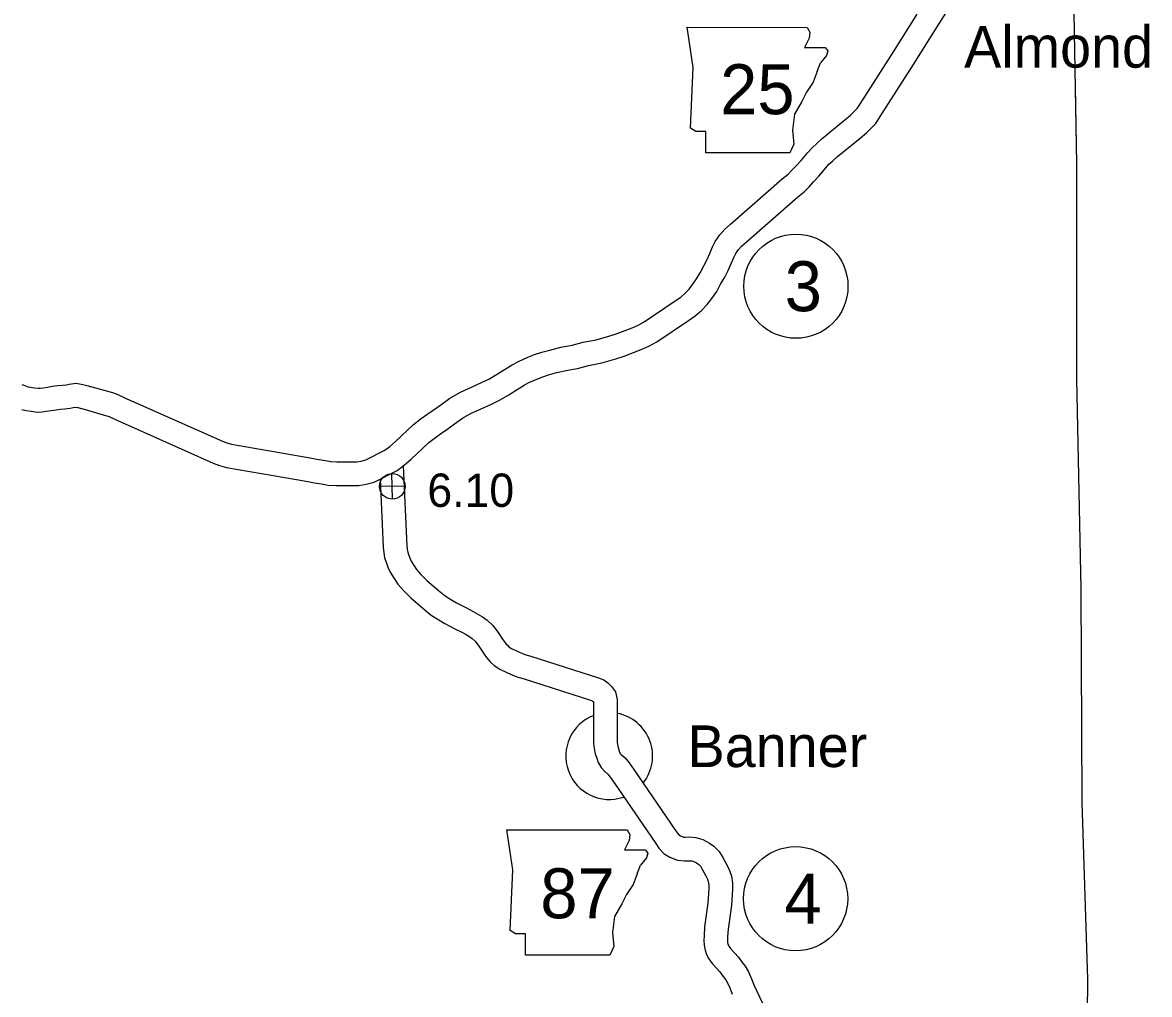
# Model space of a CAD drawing. Extents: x -939622 to -934222, y 1383701 to 1385301.
# Drawn here: x -936406.94 to -936364.1, y 1384748.42 to 1384785.37 of the extents above; entities that cross this region are included whole.
import ezdxf

# ---------------------------------------------------------------- set-up
doc = ezdxf.new("R2010")
doc.units = 0
for name, color, linetype in [('Level 10', 7, 'Continuous'), ('Level 2', 7, 'Continuous'), ('Level 21', 7, 'Continuous'), ('Level 24', 7, 'Continuous'), ('Level 25', 7, 'Continuous'), ('Level 26', 7, 'Continuous'), ('Level 27', 7, 'Continuous')]:
    doc.layers.add(name, color=color, linetype=linetype)

msp = doc.modelspace()

# ---------------------------------------------------------------- linework, layer by layer
at = {"layer": 'Level 10'}
for points in [[(-936404.689, 1384770.692), (-936403.781, 1384770.433), (-936403.647, 1384770.391), (-936403.357, 1384770.25), (-936402.926, 1384770.061), (-936399.687, 1384768.618), (-936399.449, 1384768.525), (-936399.179, 1384768.455), (-936396.523, 1384767.991), (-936396.097, 1384767.921), (-936395.835, 1384767.869), (-936395.572, 1384767.826), (-936395.322, 1384767.783), (-936395.02, 1384767.762), (-936394.153, 1384767.772), (-936393.881, 1384767.812), (-936393.571, 1384767.893), (-936392.696, 1384768.34), (-936392.412, 1384768.547), (-936392.159, 1384768.769), (-936391.491, 1384769.397), (-936391.243, 1384769.59), (-936391.05, 1384769.729), (-936390.806, 1384769.893), (-936390.515, 1384770.107), (-936390.211, 1384770.322), (-936389.881, 1384770.514), (-936389.51, 1384770.684), (-936389.106, 1384770.861), (-936388.782, 1384771.021), (-936388.456, 1384771.213), (-936388.135, 1384771.413), (-936387.867, 1384771.582), (-936387.691, 1384771.679), (-936387.39, 1384771.812), (-936387.166, 1384771.898), (-936386.945, 1384771.976), (-936386.677, 1384772.043), (-936386.283, 1384772.139), (-936385.846, 1384772.219), (-936385.427, 1384772.331), (-936384.921, 1384772.427), (-936384.386, 1384772.582), (-936384.073, 1384772.687), (-936383.709, 1384772.822), (-936383.36, 1384772.958), (-936383.104, 1384773.072), (-936382.832, 1384773.223), (-936381.624, 1384774.041), (-936381.372, 1384774.216), (-936381.127, 1384774.423), (-936380.917, 1384774.647), (-936380.735, 1384774.879), (-936380.547, 1384775.142), (-936380.4, 1384775.416), (-936380.245, 1384775.681), (-936380.109, 1384775.943), (-936379.985, 1384776.233), (-936379.889, 1384776.461), (-936379.825, 1384776.586), (-936379.722, 1384776.743), (-936379.61, 1384776.865), (-936379.434, 1384777.021), (-936377.478, 1384778.732), (-936377.23, 1384778.931), (-936377.04, 1384779.123), (-936376.865, 1384779.31), (-936376.671, 1384779.521), (-936376.52, 1384779.699), (-936376.403, 1384779.839), (-936376.284, 1384779.975), (-936376.134, 1384780.111), (-936375.96, 1384780.267), (-936375.097, 1384780.971), (-936374.861, 1384781.173), (-936374.681, 1384781.349), (-936374.507, 1384781.532), (-936374.331, 1384781.788), (-936373.068, 1384783.774), (-936372.168, 1384785.2), (-936371.426, 1384786.39)], [(-936404.442, 1384771.558), (-936403.524, 1384771.296), (-936403.314, 1384771.231), (-936402.979, 1384771.067), (-936402.562, 1384770.884), (-936399.339, 1384769.448), (-936399.171, 1384769.383), (-936398.989, 1384769.336), (-936396.372, 1384768.879), (-936395.937, 1384768.806), (-936395.676, 1384768.755), (-936395.422, 1384768.714), (-936395.213, 1384768.677), (-936394.994, 1384768.662), (-936394.224, 1384768.671), (-936394.061, 1384768.695), (-936393.894, 1384768.739), (-936393.169, 1384769.109), (-936392.975, 1384769.25), (-936392.764, 1384769.435), (-936392.077, 1384770.082), (-936391.783, 1384770.31), (-936391.564, 1384770.469), (-936391.324, 1384770.629), (-936391.043, 1384770.836), (-936390.698, 1384771.08), (-936390.295, 1384771.314), (-936389.877, 1384771.505), (-936389.486, 1384771.677), (-936389.211, 1384771.813), (-936388.922, 1384771.983), (-936388.612, 1384772.176), (-936388.324, 1384772.357), (-936388.091, 1384772.486), (-936387.734, 1384772.644), (-936387.477, 1384772.743), (-936387.204, 1384772.838), (-936386.894, 1384772.917), (-936386.471, 1384773.019), (-936386.043, 1384773.097), (-936385.628, 1384773.209), (-936385.131, 1384773.303), (-936384.654, 1384773.441), (-936384.372, 1384773.536), (-936384.029, 1384773.664), (-936383.706, 1384773.789), (-936383.506, 1384773.878), (-936383.304, 1384773.99), (-936382.133, 1384774.783), (-936381.92, 1384774.931), (-936381.747, 1384775.077), (-936381.601, 1384775.233), (-936381.456, 1384775.418), (-936381.313, 1384775.619), (-936381.185, 1384775.856), (-936381.034, 1384776.115), (-936380.923, 1384776.328), (-936380.814, 1384776.584), (-936380.705, 1384776.842), (-936380.603, 1384777.04), (-936380.434, 1384777.297), (-936380.242, 1384777.507), (-936380.03, 1384777.696), (-936378.056, 1384779.423), (-936377.833, 1384779.601), (-936377.689, 1384779.747), (-936377.525, 1384779.923), (-936377.345, 1384780.117), (-936377.21, 1384780.277), (-936377.088, 1384780.424), (-936376.926, 1384780.608), (-936376.736, 1384780.78), (-936376.546, 1384780.951), (-936375.674, 1384781.662), (-936375.468, 1384781.838), (-936375.321, 1384781.982), (-936375.208, 1384782.1), (-936375.082, 1384782.284), (-936373.829, 1384784.256), (-936372.931, 1384785.679)], [(-936406.962, 1384771.61), (-936406.853, 1384771.563), (-936406.733, 1384771.523), (-936406.635, 1384771.502), (-936406.482, 1384771.478), (-936406.349, 1384771.462), (-936406.27, 1384771.465), (-936406.156, 1384771.479), (-936405.987, 1384771.501), (-936405.799, 1384771.537), (-936405.6, 1384771.563), (-936405.414, 1384771.582), (-936405.266, 1384771.597), (-936405.159, 1384771.618), (-936404.898, 1384771.653), (-936404.646, 1384771.611), (-936404.438, 1384771.557), (-936404.363, 1384771.532)], [(-936406.969, 1384770.652), (-936406.797, 1384770.617), (-936406.607, 1384770.586), (-936406.386, 1384770.56), (-936406.196, 1384770.567), (-936406.041, 1384770.586), (-936405.845, 1384770.612), (-936405.656, 1384770.648), (-936405.497, 1384770.669), (-936405.324, 1384770.686), (-936405.131, 1384770.706), (-936405.011, 1384770.73), (-936404.913, 1384770.743), (-936404.834, 1384770.73), (-936404.694, 1384770.693), (-936404.648, 1384770.678)], [(-936392.472, 1384768.51), (-936392.326, 1384765.478), (-936392.316, 1384765.329), (-936392.297, 1384765.231), (-936392.271, 1384765.144), (-936392.219, 1384765.012), (-936392.161, 1384764.888), (-936392.057, 1384764.715), (-936391.957, 1384764.57), (-936391.786, 1384764.376), (-936391.565, 1384764.157), (-936391.06, 1384763.718), (-936390.877, 1384763.576), (-936390.694, 1384763.456), (-936390.441, 1384763.303), (-936390.091, 1384763.123), (-936389.814, 1384762.981), (-936389.634, 1384762.881), (-936389.453, 1384762.776), (-936389.27, 1384762.647), (-936389.056, 1384762.446), (-936388.858, 1384762.18), (-936388.687, 1384761.924), (-936388.62, 1384761.823), (-936388.549, 1384761.739), (-936388.508, 1384761.692), (-936388.446, 1384761.634), (-936388.356, 1384761.574), (-936388.134, 1384761.472), (-936387.841, 1384761.348), (-936387.61, 1384761.281), (-936385.04, 1384760.456), (-936384.847, 1384760.379), (-936384.695, 1384760.27), (-936384.544, 1384760.13), (-936384.397, 1384759.919), (-936384.335, 1384759.636), (-936384.329, 1384759.398), (-936384.333, 1384758.012), (-936384.322, 1384757.916), (-936384.299, 1384757.808), (-936384.254, 1384757.672), (-936384.233, 1384757.604), (-936384.227, 1384757.595), (-936384.18, 1384757.547), (-936384.031, 1384757.408), (-936383.88, 1384757.223), (-936383.701, 1384756.973), (-936382.118, 1384754.658), (-936382.045, 1384754.549), (-936381.984, 1384754.485), (-936381.924, 1384754.451), (-936381.812, 1384754.404), (-936381.746, 1384754.396), (-936381.584, 1384754.405), (-936381.347, 1384754.389), (-936381.074, 1384754.315), (-936380.829, 1384754.176), (-936380.658, 1384754.051), (-936380.453, 1384753.859), (-936380.323, 1384753.629), (-936380.239, 1384753.484), (-936380.163, 1384753.341), (-936380.059, 1384753.132), (-936379.993, 1384752.912), (-936379.956, 1384752.667), (-936379.95, 1384752.43), (-936379.99, 1384751.803), (-936380.116, 1384750.896), (-936380.134, 1384750.606), (-936380.138, 1384750.474), (-936380.135, 1384750.396), (-936380.123, 1384750.337), (-936380.108, 1384750.292), (-936380.092, 1384750.26), (-936380.026, 1384750.172), (-936379.724, 1384749.838), (-936379.587, 1384749.636), (-936379.47, 1384749.492), (-936379.338, 1384749.277), (-936379.225, 1384749.019), (-936379.123, 1384748.764)], [(-936393.349, 1384768.011), (-936393.225, 1384765.424), (-936393.209, 1384765.213), (-936393.173, 1384765.017), (-936393.121, 1384764.848), (-936393.046, 1384764.658), (-936392.958, 1384764.467), (-936392.813, 1384764.225), (-936392.666, 1384764.014), (-936392.442, 1384763.76), (-936392.178, 1384763.497), (-936391.631, 1384763.022), (-936391.4, 1384762.843), (-936391.174, 1384762.695), (-936390.88, 1384762.517), (-936390.502, 1384762.323), (-936390.239, 1384762.188), (-936390.079, 1384762.098), (-936389.938, 1384762.017), (-936389.841, 1384761.948), (-936389.73, 1384761.845), (-936389.594, 1384761.661), (-936389.436, 1384761.425), (-936389.341, 1384761.283), (-936389.234, 1384761.155), (-936389.157, 1384761.066), (-936389.005, 1384760.925), (-936388.796, 1384760.786), (-936388.498, 1384760.648), (-936388.143, 1384760.498), (-936387.873, 1384760.42), (-936385.346, 1384759.61), (-936385.284, 1384759.585), (-936385.266, 1384759.571), (-936385.236, 1384759.544), (-936385.232, 1384759.528), (-936385.229, 1384759.388), (-936385.233, 1384757.966), (-936385.212, 1384757.773), (-936385.168, 1384757.571), (-936385.11, 1384757.396), (-936385.06, 1384757.237), (-936384.947, 1384757.044), (-936384.81, 1384756.904), (-936384.69, 1384756.791), (-936384.594, 1384756.675), (-936384.438, 1384756.457), (-936382.863, 1384754.154), (-936382.75, 1384753.984), (-936382.546, 1384753.771), (-936382.326, 1384753.644), (-936382.045, 1384753.525), (-936381.774, 1384753.493), (-936381.589, 1384753.503), (-936381.496, 1384753.497), (-936381.419, 1384753.476), (-936381.318, 1384753.419), (-936381.233, 1384753.357), (-936381.169, 1384753.297), (-936381.104, 1384753.182), (-936381.026, 1384753.048), (-936380.964, 1384752.93), (-936380.899, 1384752.799), (-936380.873, 1384752.715), (-936380.854, 1384752.589), (-936380.851, 1384752.447), (-936380.886, 1384751.894), (-936381.012, 1384750.986), (-936381.033, 1384750.649), (-936381.039, 1384750.468), (-936381.031, 1384750.287), (-936380.995, 1384750.107), (-936380.939, 1384749.938), (-936380.855, 1384749.779), (-936380.723, 1384749.601), (-936380.434, 1384749.281), (-936380.31, 1384749.098), (-936380.205, 1384748.97), (-936380.138, 1384748.859), (-936380.055, 1384748.671), (-936379.959, 1384748.431)], [(-936379.133, 1384748.788), (-936378.807, 1384748.089)]]:
    msp.add_lwpolyline(points, dxfattribs=at)
at = {"layer": 'Level 2'}
for points in [[(-936367.007, 1384787.877), (-936366.872, 1384779.993), (-936366.87, 1384779.912), (-936366.872, 1384771.87), (-936366.874, 1384771.822), (-936366.71, 1384763.844), (-936366.715, 1384763.78), (-936366.676, 1384755.805), (-936366.671, 1384755.715), (-936366.459, 1384749.004)], [(-936366.923, 1384782.936), (-936366.872, 1384779.993), (-936366.87, 1384779.912), (-936366.872, 1384771.87), (-936366.874, 1384771.822), (-936366.71, 1384763.844), (-936366.715, 1384763.78), (-936366.676, 1384755.805), (-936366.671, 1384755.715), (-936366.459, 1384749.004)], [(-936366.459, 1384749.004), (-936366.471, 1384747.676), (-936366.413, 1384739.791), (-936366.406, 1384739.659), (-936366.357, 1384735.749)], [(-936366.459, 1384749.004), (-936366.471, 1384747.676), (-936366.413, 1384739.791), (-936366.406, 1384739.659), (-936366.357, 1384735.79)]]:
    msp.add_lwpolyline(points, dxfattribs=at)
at = {"layer": 'Level 21'}
for p, q in [((-936381.447, 1384783.66), (-936381.675, 1384785.183)), ((-936381.675, 1384785.183), (-936377.111, 1384785.181)), ((-936377.111, 1384785.181), (-936377.006, 1384785.005)), ((-936377.107, 1384785.183), (-936377.107, 1384785.183)), ((-936377.031, 1384784.777), (-936377.209, 1384784.422)), ((-936377.006, 1384785.005), (-936377.031, 1384784.777)), ((-936377.209, 1384784.422), (-936376.422, 1384784.422)), ((-936376.422, 1384784.422), (-936376.321, 1384784.295)), ((-936376.321, 1384784.295), (-936376.371, 1384784.117)), ((-936376.727, 1384783.508), (-936376.6, 1384783.838)), ((-936376.371, 1384784.117), (-936376.6, 1384783.838)), ((-936381.548, 1384781.351), (-936381.447, 1384783.66)), ((-936376.727, 1384783.508), (-936376.879, 1384783.102)), ((-936376.879, 1384783.102), (-936377.133, 1384782.721)), ((-936377.133, 1384782.721), (-936377.31, 1384782.366)), ((-936377.31, 1384782.366), (-936377.589, 1384781.884)), ((-936377.589, 1384781.884), (-936377.666, 1384781.275)), ((-936381.345, 1384781.224), (-936381.548, 1384781.351)), ((-936380.965, 1384781.224), (-936381.345, 1384781.224)), ((-936380.965, 1384780.412), (-936380.965, 1384781.224)), ((-936377.666, 1384781.275), (-936377.615, 1384780.742)), ((-936377.615, 1384780.742), (-936377.767, 1384780.412)), ((-936377.767, 1384780.412), (-936380.965, 1384780.412)), ((-936388.295, 1384753.157), (-936388.523, 1384754.68)), ((-936388.523, 1384754.68), (-936383.959, 1384754.678)), ((-936383.959, 1384754.678), (-936383.854, 1384754.502)), ((-936383.955, 1384754.68), (-936383.955, 1384754.68)), ((-936383.879, 1384754.274), (-936384.057, 1384753.919)), ((-936383.854, 1384754.502), (-936383.879, 1384754.274)), ((-936384.057, 1384753.919), (-936383.27, 1384753.919)), ((-936383.27, 1384753.919), (-936383.169, 1384753.792)), ((-936383.169, 1384753.792), (-936383.219, 1384753.614)), ((-936383.575, 1384753.005), (-936383.448, 1384753.335)), ((-936383.219, 1384753.614), (-936383.448, 1384753.335)), ((-936388.396, 1384750.848), (-936388.295, 1384753.157)), ((-936383.575, 1384753.005), (-936383.727, 1384752.599)), ((-936383.727, 1384752.599), (-936383.981, 1384752.219)), ((-936383.981, 1384752.219), (-936384.158, 1384751.863)), ((-936384.158, 1384751.863), (-936384.438, 1384751.381)), ((-936384.438, 1384751.381), (-936384.514, 1384750.772)), ((-936388.193, 1384750.721), (-936388.396, 1384750.848)), ((-936384.514, 1384750.772), (-936384.463, 1384750.239)), ((-936387.813, 1384750.721), (-936388.193, 1384750.721)), ((-936387.813, 1384749.909), (-936387.813, 1384750.721)), ((-936384.615, 1384749.909), (-936387.813, 1384749.909)), ((-936384.463, 1384750.239), (-936384.615, 1384749.909))]:
    msp.add_line(p, q, dxfattribs=at)
at = {"layer": 'Level 24'}
for start, end in [(110.785, 289.1878), (321.4686, 79.3462)]:
    msp.add_arc((-936384.637, 1384757.483), 1.65, start, end, dxfattribs=at)
at = {"layer": 'Level 26'}
for p, q in [((-936392.871, 1384767.246), (-936392.894, 1384768.223)), ((-936392.394, 1384767.746), (-936393.371, 1384767.723))]:
    msp.add_line(p, q, dxfattribs=at)
msp.add_circle((-936392.882, 1384767.734), 0.488, dxfattribs=at)
at = {"layer": 'Level 27'}
for centre in [(-936377.54, 1384775.342), (-936377.552, 1384752.059)]:
    msp.add_circle(centre, 1.98, dxfattribs=at)

# ---------------------------------------------------------------- texts
at = {"layer": 'Level 21'}
for s, p in [('25', (-936380.42, 1384781.881)), ('87', (-936387.256, 1384751.315))]:
    msp.add_text(s, height=1.9008, dxfattribs=at).set_placement(p)
at = {"layer": 'Level 24'}
for s, p in [('Almond', (-936371.146, 1384783.65)), ('Banner', (-936381.658, 1384757.063))]:
    msp.add_text(s, height=1.584, dxfattribs=at).set_placement(p)
at = {"layer": 'Level 25'}
msp.add_text('6.10', height=1.2672, dxfattribs=at).set_placement((-936391.549, 1384766.953))
at = {"layer": 'Level 27'}
for s, p in [('3', (-936377.965, 1384774.391)), ('4', (-936377.977, 1384751.109))]:
    msp.add_text(s, height=1.901, dxfattribs=at).set_placement(p)

doc.saveas('drawing.dxf')
